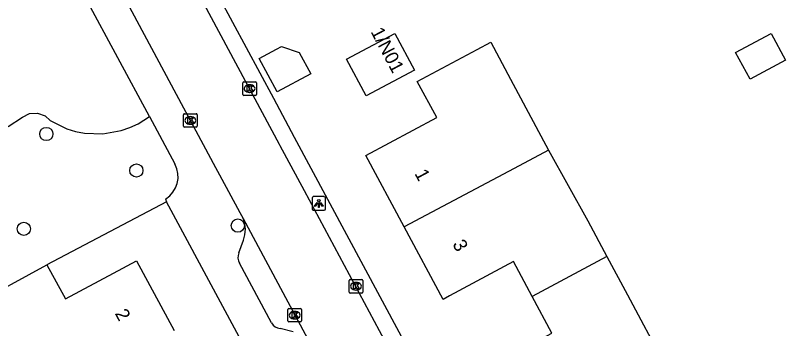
# Model space of a CAD drawing. Extents: x 157793 to 159380, y 380882 to 382313.
# Drawn here: x 159017.3 to 159074.2, y 381933 to 381956.2 of the extents above; entities that cross this region are included whole.
import ezdxf

# ---------------------------------------------------------------- set-up
doc = ezdxf.new("R2010")
doc.units = 0
for name, color, linetype in [('IMGEO_Boom', 7, 'Continuous'), ('IMGEO_Groenvoorziening', 7, 'Continuous'), ('IMGEO_Kolk', 7, 'Continuous'), ('IMGEO_Lichtpunt', 7, 'Continuous'), ('IMGEO_Muur', 7, 'Continuous'), ('IMGEO_Pand', 7, 'Continuous'), ('IMGEO_Pand_nummerreeks', 7, 'Continuous'), ('IMGEO_Rijbaan_lokaal_open', 7, 'Continuous'), ('IMGEO_Voetpad_open', 7, 'Continuous')]:
    doc.layers.add(name, color=color, linetype=linetype)

msp = doc.modelspace()

# ---------------------------------------------------------------- linework, layer by layer
at = {"layer": 'IMGEO_Boom'}
for centre in [(159019.564, 381947.423), (159026.215, 381944.724), (159033.71, 381940.652), (159017.906, 381940.415)]:
    msp.add_circle(centre, 0.489, dxfattribs=at)
at = {"layer": 'IMGEO_Groenvoorziening'}
for points in [[(159016.756, 381947.979), (159017.808, 381948.672), (159018.332, 381948.94), (159018.919, 381948.972), (159019.468, 381948.762), (159019.841, 381948.41), (159021.066, 381947.812), (159021.718, 381947.613), (159022.388, 381947.482), (159023.75, 381947.435), (159025.092, 381947.671), (159025.737, 381947.893), (159026.355, 381948.181), (159027.184, 381948.705)], [(159028.437, 381942.42), (159019.607, 381937.746)]]:
    msp.add_lwpolyline(points, dxfattribs=at)
at = {"layer": 'IMGEO_Kolk'}
for p, q in [((159034.078, 381950.353), (159034.078, 381951.205)), ((159034.153, 381951.279), (159035.005, 381951.279)), ((159034.566, 381951.059), (159034.591, 381951.059)), ((159035.079, 381951.205), (159035.079, 381950.353)), ((159035.005, 381950.279), (159034.153, 381950.279)), ((159034.589, 381950.499), (159034.564, 381950.499)), ((159029.704, 381947.998), (159029.704, 381948.85)), ((159029.779, 381948.924), (159030.631, 381948.924)), ((159030.192, 381948.704), (159030.217, 381948.704)), ((159030.705, 381948.85), (159030.705, 381947.998)), ((159030.215, 381948.144), (159030.19, 381948.144)), ((159030.631, 381947.924), (159029.779, 381947.924)), ((159041.94, 381935.744), (159041.94, 381936.596)), ((159042.015, 381936.67), (159042.867, 381936.67)), ((159042.941, 381936.596), (159042.941, 381935.744)), ((159042.428, 381936.45), (159042.453, 381936.45)), ((159042.867, 381935.67), (159042.015, 381935.67)), ((159042.451, 381935.89), (159042.426, 381935.89)), ((159037.413, 381933.605), (159037.413, 381934.457)), ((159037.488, 381934.531), (159038.34, 381934.531)), ((159037.901, 381934.311), (159037.926, 381934.311)), ((159038.414, 381934.457), (159038.414, 381933.605)), ((159037.924, 381933.751), (159037.899, 381933.751)), ((159038.34, 381933.531), (159037.488, 381933.531))]:
    msp.add_line(p, q, dxfattribs=at)
for points in [[(159034.078, 381950.353), (159034.078, 381951.205)], [(159034.153, 381951.279), (159035.005, 381951.279)], [(159034.399, 381950.979), (159034.522, 381950.979), (159034.522, 381950.828), (159034.652, 381950.979), (159034.816, 381950.979), (159034.67, 381950.828), (159034.823, 381950.579), (159034.671, 381950.579), (159034.586, 381950.743), (159034.522, 381950.676), (159034.522, 381950.579), (159034.399, 381950.579), (159034.399, 381950.979)], [(159035.079, 381951.205), (159035.079, 381950.353)], [(159035.005, 381950.279), (159034.153, 381950.279)], [(159029.704, 381947.998), (159029.704, 381948.85)], [(159029.779, 381948.924), (159030.631, 381948.924)], [(159030.025, 381948.624), (159030.148, 381948.624), (159030.148, 381948.473), (159030.278, 381948.624), (159030.442, 381948.624), (159030.296, 381948.473), (159030.449, 381948.224), (159030.297, 381948.224), (159030.212, 381948.388), (159030.148, 381948.321), (159030.148, 381948.224), (159030.025, 381948.224), (159030.025, 381948.624)], [(159030.705, 381948.85), (159030.705, 381947.998)], [(159030.631, 381947.924), (159029.779, 381947.924)], [(159041.94, 381935.744), (159041.94, 381936.596)], [(159042.015, 381936.67), (159042.867, 381936.67)], [(159042.941, 381936.596), (159042.941, 381935.744)], [(159042.261, 381936.37), (159042.384, 381936.37), (159042.384, 381936.219), (159042.514, 381936.37), (159042.678, 381936.37), (159042.532, 381936.219), (159042.685, 381935.97), (159042.533, 381935.97), (159042.448, 381936.134), (159042.384, 381936.067), (159042.384, 381935.97), (159042.261, 381935.97), (159042.261, 381936.37)], [(159042.867, 381935.67), (159042.015, 381935.67)], [(159037.413, 381933.605), (159037.413, 381934.457)], [(159037.488, 381934.531), (159038.34, 381934.531)], [(159038.414, 381934.457), (159038.414, 381933.605)], [(159037.734, 381934.231), (159037.857, 381934.231), (159037.857, 381934.08), (159037.987, 381934.231), (159038.151, 381934.231), (159038.005, 381934.08), (159038.158, 381933.831), (159038.006, 381933.831), (159037.921, 381933.995), (159037.857, 381933.928), (159037.857, 381933.831), (159037.734, 381933.831), (159037.734, 381934.231)], [(159038.34, 381933.531), (159037.488, 381933.531)]]:
    msp.add_lwpolyline(points, dxfattribs=at)
for centre, start, end in [((159034.155, 381951.203), 91.552, 178.448), ((159034.155, 381951.203), 91.552, 178.448), ((159035.003, 381951.203), 1.552, 88.448), ((159035.003, 381951.203), 1.552, 88.448), ((159034.155, 381950.355), 181.552, 268.448), ((159034.155, 381950.355), 181.552, 268.448), ((159035.003, 381950.355), 271.552, 358.448), ((159035.003, 381950.355), 271.552, 358.448), ((159029.781, 381948.848), 91.552, 178.448), ((159029.781, 381948.848), 91.552, 178.448), ((159030.629, 381948.848), 1.552, 88.448), ((159030.629, 381948.848), 1.552, 88.448), ((159029.781, 381948), 181.552, 268.448), ((159029.781, 381948), 181.552, 268.448), ((159030.629, 381948), 271.552, 358.448), ((159030.629, 381948), 271.552, 358.448), ((159042.017, 381936.594), 91.552, 178.448), ((159042.017, 381936.594), 91.552, 178.448), ((159042.865, 381936.594), 1.552, 88.448), ((159042.865, 381936.594), 1.552, 88.448), ((159042.017, 381935.746), 181.552, 268.448), ((159042.017, 381935.746), 181.552, 268.448), ((159042.865, 381935.746), 271.552, 358.448), ((159042.865, 381935.746), 271.552, 358.448), ((159037.49, 381934.455), 91.552, 178.448), ((159037.49, 381934.455), 91.552, 178.448), ((159038.338, 381934.455), 1.552, 88.448), ((159038.338, 381934.455), 1.552, 88.448), ((159037.49, 381933.607), 181.552, 268.448), ((159037.49, 381933.607), 181.552, 268.448), ((159038.338, 381933.607), 271.552, 358.448), ((159038.338, 381933.607), 271.552, 358.448)]:
    msp.add_arc(centre, 0.0765, start, end, dxfattribs=at)
for centre, major_axis, ratio, start_param, end_param in [((159034.565, 381950.779), (-0.387, 0.002), 0.722429, 4.712389, 7.853982), ((159034.59, 381950.779), (-0.39, 0.002), 0.717154, 1.570796, 4.712389), ((159030.191, 381948.424), (-0.387, 0.002), 0.722429, 4.712389, 7.853982), ((159030.216, 381948.424), (-0.39, 0.002), 0.717154, 1.570796, 4.712389), ((159042.427, 381936.17), (-0.387, 0.002), 0.722429, 4.712389, 7.853982), ((159042.452, 381936.17), (-0.39, 0.002), 0.717154, 1.570796, 4.712389), ((159037.9, 381934.031), (-0.387, 0.002), 0.722429, 4.712389, 7.853982), ((159037.925, 381934.031), (-0.39, 0.002), 0.717154, 1.570796, 4.712389)]:
    msp.add_ellipse(centre, major_axis=major_axis, ratio=ratio, start_param=start_param, end_param=end_param, dxfattribs=at)
at = {"layer": 'IMGEO_Lichtpunt'}
for p, q in [((159039.192, 381942.696), (159039.192, 381941.889)), ((159039.192, 381942.696), (159039.192, 381941.889)), ((159040.094, 381942.791), (159039.286, 381942.791)), ((159040.094, 381942.791), (159039.286, 381942.791)), ((159040.188, 381941.889), (159040.188, 381942.696)), ((159040.188, 381941.889), (159040.188, 381942.696)), ((159039.286, 381941.795), (159040.094, 381941.795)), ((159039.286, 381941.795), (159040.094, 381941.795))]:
    msp.add_line(p, q, dxfattribs=at)
for points in [[(159039.566, 381942.36), (159039.605, 381942.332), (159039.417, 381942.07), (159039.379, 381942.097), (159039.566, 381942.36)], [(159039.668, 381942.312), (159039.715, 381942.312), (159039.715, 381941.99), (159039.668, 381941.99), (159039.668, 381942.312)], [(159039.778, 381942.332), (159039.816, 381942.359), (159040.003, 381942.097), (159039.964, 381942.069), (159039.778, 381942.332)]]:
    msp.add_lwpolyline(points, dxfattribs=at)
msp.add_circle((159039.691, 381942.494), 0.0994, dxfattribs=at)
for centre, start, end in [((159039.286, 381942.696), 90, 180), ((159039.286, 381942.696), 90, 180), ((159040.094, 381942.696), 0, 90), ((159040.094, 381942.696), 0, 90), ((159039.286, 381941.889), 180, 270), ((159039.286, 381941.889), 180, 270), ((159040.094, 381941.889), 270, 0), ((159040.094, 381941.889), 270, 360)]:
    msp.add_arc(centre, 0.0946, start, end, dxfattribs=at)
at = {"layer": 'IMGEO_Muur'}
msp.add_lwpolyline([(159029.284, 381963.195), (159036.342, 381950.061)], dxfattribs=at)
at = {"layer": 'IMGEO_Pand'}
for points in [[(159043.197, 381950.237), (159041.74, 381952.949), (159045.314, 381954.861), (159046.764, 381952.15), (159043.197, 381950.237)], [(159071.549, 381951.465), (159070.487, 381953.451), (159073.116, 381954.856), (159074.177, 381952.871), (159071.549, 381951.465)], [(159046.003, 381940.551), (159043.169, 381945.829), (159048.404, 381948.646), (159046.97, 381951.311), (159051.38, 381953.669), (159052.392, 381954.21), (159053.859, 381951.467), (159056.655, 381946.238)], [(159036.617, 381950.543), (159035.296, 381953.001), (159036.578, 381953.69), (159036.936, 381953.883), (159038.249, 381953.447), (159039.094, 381951.874), (159036.617, 381950.543)], [(159056.655, 381946.238), (159054.12, 381944.88), (159046.003, 381940.551)], [(159056.655, 381946.238), (159059.567, 381940.996), (159060.975, 381938.364)], [(159055.465, 381935.413), (159054.087, 381937.989), (159049.36, 381935.461), (159048.875, 381935.201), (159046.003, 381940.551)], [(159060.975, 381938.364), (159055.465, 381935.413)], [(159060.975, 381938.364), (159062.491, 381935.53), (159065.227, 381930.406), (159062.594, 381929.001)], [(159014.08, 381934.749), (159019.607, 381937.746)], [(159019.607, 381937.746), (159020.976, 381935.231), (159024.521, 381937.141), (159026.228, 381938.06), (159029.01, 381932.901)], [(159054.511, 381924.685), (159051.71, 381929.91), (159052.196, 381930.17), (159056.919, 381932.695), (159055.465, 381935.413)]]:
    msp.add_lwpolyline(points, dxfattribs=at)
at = {"layer": 'IMGEO_Rijbaan_lokaal_open'}
for points in [[(159073.56, 381878.227), (159064.253, 381895.494), (159062.497, 381898.752), (159061.094, 381901.355), (159055.549, 381911.689), (159052.691, 381917.017), (159047.049, 381927.532), (159044.188, 381932.865), (159038.63, 381943.225), (159036.849, 381946.544), (159036.795, 381946.644), (159023.512, 381971.403)], [(159019.148, 381969.034), (159032.07, 381944.95), (159032.363, 381944.404), (159033.86, 381941.613), (159034.093, 381941.18)], [(159034.093, 381941.18), (159039.053, 381931.947)]]:
    msp.add_lwpolyline(points, dxfattribs=at)
at = {"layer": 'IMGEO_Voetpad_open'}
for points in [[(159025.575, 381970.098), (159029.284, 381963.195), (159036.342, 381950.061), (159037.883, 381947.194), (159073.734, 381880.482)], [(159027.184, 381948.705), (159017.838, 381966.074)], [(159027.184, 381948.705), (159029.066, 381945.208)], [(159028.375, 381942.615), (159028.437, 381942.42)], [(159067.636, 381869.523), (159028.437, 381942.42)], [(159033.775, 381938.644), (159034.119, 381939.584)], [(159036.195, 381933.454), (159033.828, 381937.873)], [(159037.8, 381932.809), (159036.83, 381933.039)]]:
    msp.add_lwpolyline(points, dxfattribs=at)
for centre, radius, start, end in [((159027.33, 381944.282), 1.968, 302.0852, 28.0713), ((159032.271, 381940.352), 2.001, 337.4305, 24.4361), ((159034.684, 381938.319), 0.966, 160.3431, 207.5218), ((159036.986, 381933.971), 0.945, 213.1684, 260.4989)]:
    msp.add_arc(centre, radius, start, end, dxfattribs=at)

# ---------------------------------------------------------------- texts
at = {"layer": 'IMGEO_Pand_nummerreeks'}
for s, rotation, p in [('1/N01', 297.7839, (159043.5, 381954.99)), ('1', 298.2306, (159046.74, 381944.506)), ('3', 298.2306, (159049.539, 381939.293)), ('2', 298.3381, (159024.602, 381934.165))]:
    msp.add_text(s, height=1, rotation=rotation, dxfattribs=at).set_placement(p)

doc.saveas('drawing.dxf')
